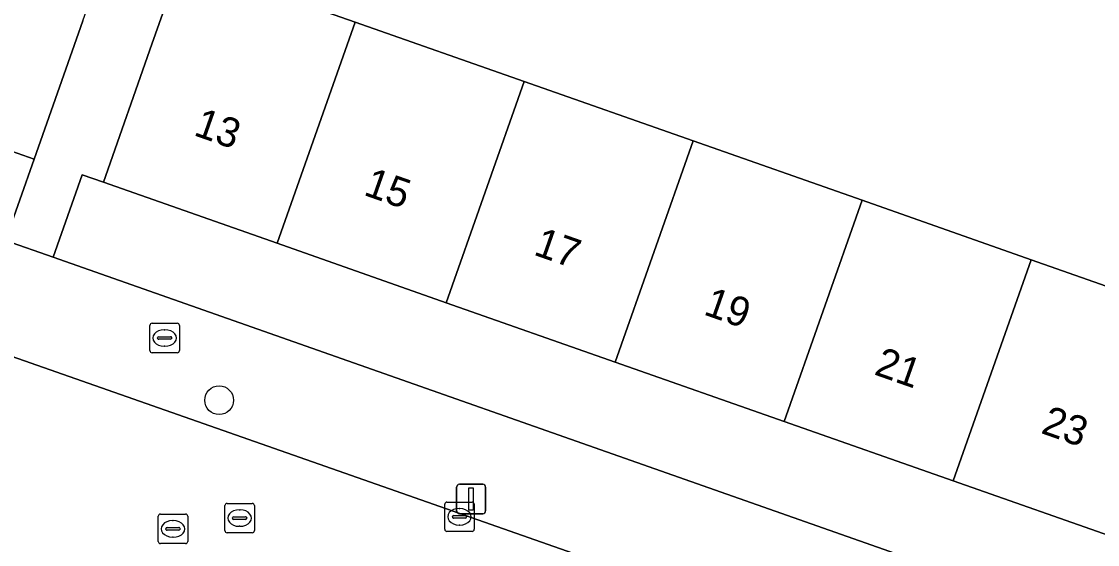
# Model space of a CAD drawing. Extents: x 163266 to 164362, y 381528 to 382286.
# Drawn here: x 163727.7 to 163764.26, y 381801.14 to 381818.93 of the extents above; entities that cross this region are included whole.
import ezdxf

# ---------------------------------------------------------------- set-up
doc = ezdxf.new("R2010")
doc.units = 0
for name, color, linetype in [('IMGEO_Boom', 7, 'Continuous'), ('IMGEO_Brandkraan', 7, 'Continuous'), ('IMGEO_Erf', 7, 'Continuous'), ('IMGEO_Kolk', 7, 'Continuous'), ('IMGEO_Lichtmast', 7, 'Continuous'), ('IMGEO_Pand', 7, 'Continuous'), ('IMGEO_Pand_nummerreeks', 7, 'Continuous'), ('IMGEO_Rijbaan_lokaal_open', 7, 'Continuous'), ('IMGEO_Rioolput', 7, 'Continuous'), ('IMGEO_Voetpad_open', 7, 'Continuous')]:
    doc.layers.add(name, color=color, linetype=linetype)

msp = doc.modelspace()

# ---------------------------------------------------------------- linework, layer by layer
at = {"layer": 'IMGEO_Boom'}
msp.add_circle((163734.414, 381806.05), 0.489, dxfattribs=at)
at = {"layer": 'IMGEO_Brandkraan'}
for p, q in [((163732.062, 381807.74), (163732.062, 381808.592)), ((163732.137, 381808.666), (163732.989, 381808.666)), ((163733.063, 381808.592), (163733.063, 381807.74)), ((163732.364, 381808.209), (163732.762, 381808.209)), ((163732.55, 381808.446), (163732.575, 381808.446)), ((163732.321, 381808.16), (163732.321, 381808.172)), ((163732.759, 381808.123), (163732.361, 381808.123)), ((163732.573, 381807.886), (163732.548, 381807.886)), ((163732.805, 381808.172), (163732.805, 381808.16)), ((163732.989, 381807.666), (163732.137, 381807.666))]:
    msp.add_line(p, q, dxfattribs=at)
for points in [[(163732.062, 381807.74), (163732.062, 381808.592)], [(163732.137, 381808.666), (163732.989, 381808.666)], [(163733.063, 381808.592), (163733.063, 381807.74)], [(163732.989, 381807.666), (163732.137, 381807.666)]]:
    msp.add_lwpolyline(points, dxfattribs=at)
for centre, radius, start, end in [((163732.139, 381808.59), 0.0765, 91.552, 178.448), ((163732.139, 381808.59), 0.0765, 91.552, 178.448), ((163732.987, 381808.59), 0.0765, 1.552, 88.448), ((163732.987, 381808.59), 0.0765, 1.552, 88.448), ((163732.361, 381808.169), 0.0403, 85.8775, 175.7526), ((163732.766, 381808.171), 0.0386, 1.7309, 96.639), ((163732.358, 381808.159), 0.0366, 178.938, 274.7102), ((163732.762, 381808.166), 0.043, 264.8664, 352.4533), ((163732.139, 381807.742), 0.0765, 181.552, 268.448), ((163732.139, 381807.742), 0.0765, 181.552, 268.448), ((163732.987, 381807.742), 0.0765, 271.552, 358.448), ((163732.987, 381807.742), 0.0765, 271.552, 358.448)]:
    msp.add_arc(centre, radius, start, end, dxfattribs=at)
for centre, major_axis, ratio, start_param, end_param in [((163732.549, 381808.166), (-0.387, 0.002), 0.722429, 4.712389, 7.853982), ((163732.574, 381808.166), (-0.39, 0.002), 0.717154, 1.570796, 4.712389)]:
    msp.add_ellipse(centre, major_axis=major_axis, ratio=ratio, start_param=start_param, end_param=end_param, dxfattribs=at)
at = {"layer": 'IMGEO_Erf'}
for points in [[(163687.737, 381825.353), (163727.155, 381811.48), (163728.128, 381814.246), (163722.339, 381816.282), (163716.558, 381818.316), (163710.777, 381820.349), (163704.996, 381822.383), (163699.215, 381824.416), (163693.163, 381826.545), (163694.733, 381831.008), (163695.002, 381830.913), (163695.918, 381833.516)], [(163733.129, 381820.984), (163739.036, 381818.906), (163744.778, 381816.887), (163750.52, 381814.867), (163756.262, 381812.847), (163762.004, 381810.827), (163767.747, 381808.807), (163773.489, 381806.788), (163779.23, 381804.768), (163784.972, 381802.748), (163790.881, 381800.67), (163794.959, 381812.258), (163780.251, 381817.34), (163779.146, 381814.157), (163776.13, 381815.203), (163773.435, 381816.139), (163774.256, 381818.503), (163774.353, 381818.782), (163774.541, 381819.322)]]:
    msp.add_lwpolyline(points, dxfattribs=at)
msp.add_lwpolyline([(163765.102, 381801.288), (163759.36, 381803.308), (163753.617, 381805.328), (163747.875, 381807.348), (163742.133, 381809.367), (163736.391, 381811.387), (163730.484, 381813.465), (163729.761, 381813.719), (163728.773, 381810.911), (163787.244, 381790.333), (163788.236, 381793.151), (163782.328, 381795.229), (163776.586, 381797.249), (163770.844, 381799.268)], close=True, dxfattribs=at)
at = {"layer": 'IMGEO_Kolk'}
for p, q in [((163742.081, 381801.661), (163742.081, 381802.513)), ((163742.156, 381802.587), (163743.008, 381802.587)), ((163742.569, 381802.367), (163742.594, 381802.367)), ((163743.082, 381802.513), (163743.082, 381801.661)), ((163742.34, 381802.081), (163742.34, 381802.093)), ((163742.778, 381802.044), (163742.38, 381802.044)), ((163742.383, 381802.13), (163742.781, 381802.13)), ((163742.824, 381802.093), (163742.824, 381802.081)), ((163742.592, 381801.807), (163742.567, 381801.807)), ((163743.008, 381801.587), (163742.156, 381801.587))]:
    msp.add_line(p, q, dxfattribs=at)
for points in [[(163742.081, 381801.661), (163742.081, 381802.513)], [(163742.156, 381802.587), (163743.008, 381802.587)], [(163743.082, 381802.513), (163743.082, 381801.661)], [(163743.008, 381801.587), (163742.156, 381801.587)]]:
    msp.add_lwpolyline(points, dxfattribs=at)
for centre, radius, start, end in [((163742.158, 381802.511), 0.0765, 91.552, 178.448), ((163742.158, 381802.511), 0.0765, 91.552, 178.448), ((163743.006, 381802.511), 0.0765, 1.552, 88.448), ((163743.006, 381802.511), 0.0765, 1.552, 88.448), ((163742.38, 381802.09), 0.0403, 85.8775, 175.7526), ((163742.377, 381802.08), 0.0366, 178.938, 274.7102), ((163742.781, 381802.087), 0.043, 264.8664, 352.4533), ((163742.785, 381802.092), 0.0386, 1.7309, 96.639), ((163742.158, 381801.663), 0.0765, 181.552, 268.448), ((163742.158, 381801.663), 0.0765, 181.552, 268.448), ((163743.006, 381801.663), 0.0765, 271.552, 358.448), ((163743.006, 381801.663), 0.0765, 271.552, 358.448)]:
    msp.add_arc(centre, radius, start, end, dxfattribs=at)
for centre, major_axis, ratio, start_param, end_param in [((163742.568, 381802.087), (-0.387, 0.002), 0.722429, 4.712389, 7.853982), ((163742.593, 381802.087), (-0.39, 0.002), 0.717154, 1.570796, 4.712389)]:
    msp.add_ellipse(centre, major_axis=major_axis, ratio=ratio, start_param=start_param, end_param=end_param, dxfattribs=at)
at = {"layer": 'IMGEO_Lichtmast'}
for p, q in [((163742.48, 381802.292), (163742.48, 381803.092)), ((163742.48, 381803.092), (163742.48, 381802.292)), ((163742.58, 381803.192), (163743.37, 381803.192)), ((163743.37, 381803.192), (163742.58, 381803.192)), ((163743.47, 381803.092), (163743.47, 381802.292)), ((163743.47, 381802.292), (163743.47, 381803.092)), ((163743.37, 381802.192), (163742.58, 381802.192)), ((163742.58, 381802.192), (163743.37, 381802.192))]:
    msp.add_line(p, q, dxfattribs=at)
msp.add_lwpolyline([(163742.9, 381803.067), (163743.05, 381803.067), (163743.05, 381802.317), (163742.9, 381802.317), (163742.9, 381803.067)], dxfattribs=at)
for centre, start, end in [((163742.58, 381803.092), 90, 180), ((163742.58, 381803.092), 90, 180), ((163743.37, 381803.092), 0, 90), ((163743.37, 381803.092), 360, 90), ((163742.58, 381802.292), 180, 270), ((163742.58, 381802.292), 180, 270), ((163743.37, 381802.292), 270, 0), ((163743.37, 381802.292), 270, 0)]:
    msp.add_arc(centre, 0.1, start, end, dxfattribs=at)
at = {"layer": 'IMGEO_Pand'}
for points in [[(163722.339, 381816.282), (163728.128, 381814.246), (163729.782, 381818.949), (163730.767, 381821.751), (163724.981, 381823.786)], [(163736.391, 381811.387), (163739.036, 381818.906), (163733.129, 381820.984), (163732.133, 381818.153), (163730.484, 381813.465)], [(163736.391, 381811.387), (163742.133, 381809.367), (163744.778, 381816.887), (163739.036, 381818.906)], [(163742.133, 381809.367), (163747.875, 381807.348), (163750.52, 381814.867), (163744.778, 381816.887)], [(163756.262, 381812.847), (163750.52, 381814.867), (163747.875, 381807.348), (163753.617, 381805.328)], [(163759.36, 381803.308), (163762.004, 381810.827), (163756.262, 381812.847), (163753.617, 381805.328)], [(163759.36, 381803.308), (163765.102, 381801.288), (163767.747, 381808.807), (163762.004, 381810.827)]]:
    msp.add_lwpolyline(points, close=True, dxfattribs=at)
at = {"layer": 'IMGEO_Rijbaan_lokaal_open'}
msp.add_lwpolyline([(163758.246, 381796.703), (163740.853, 381802.813), (163726.041, 381807.998), (163723.746, 381801.558), (163725.421, 381800.978), (163727.182, 381800.368)], dxfattribs=at)
at = {"layer": 'IMGEO_Rioolput'}
for p, q in [((163734.612, 381801.617), (163734.612, 381802.469)), ((163734.687, 381802.543), (163735.539, 381802.543)), ((163735.613, 381802.469), (163735.613, 381801.617)), ((163732.345, 381801.251), (163732.345, 381802.103)), ((163732.42, 381802.177), (163733.272, 381802.177)), ((163733.346, 381802.103), (163733.346, 381801.251)), ((163734.871, 381802.037), (163734.871, 381802.049)), ((163735.309, 381802), (163734.911, 381802)), ((163734.914, 381802.086), (163735.312, 381802.086)), ((163735.1, 381802.323), (163735.125, 381802.323)), ((163735.355, 381802.049), (163735.355, 381802.037)), ((163732.604, 381801.671), (163732.604, 381801.683)), ((163733.042, 381801.634), (163732.644, 381801.634)), ((163732.647, 381801.72), (163733.045, 381801.72)), ((163732.833, 381801.957), (163732.858, 381801.957)), ((163733.088, 381801.683), (163733.088, 381801.671)), ((163735.123, 381801.763), (163735.098, 381801.763)), ((163732.856, 381801.397), (163732.831, 381801.397)), ((163735.539, 381801.543), (163734.687, 381801.543)), ((163733.272, 381801.177), (163732.42, 381801.177))]:
    msp.add_line(p, q, dxfattribs=at)
for points in [[(163734.612, 381801.617), (163734.612, 381802.469)], [(163734.687, 381802.543), (163735.539, 381802.543)], [(163735.613, 381802.469), (163735.613, 381801.617)], [(163732.345, 381801.251), (163732.345, 381802.103)], [(163732.42, 381802.177), (163733.272, 381802.177)], [(163733.346, 381802.103), (163733.346, 381801.251)], [(163735.539, 381801.543), (163734.687, 381801.543)], [(163733.272, 381801.177), (163732.42, 381801.177)]]:
    msp.add_lwpolyline(points, dxfattribs=at)
for centre, radius, start, end in [((163734.689, 381802.467), 0.0765, 91.552, 178.448), ((163734.689, 381802.467), 0.0765, 91.552, 178.448), ((163735.537, 381802.467), 0.0765, 1.552, 88.448), ((163735.537, 381802.467), 0.0765, 1.552, 88.448), ((163732.422, 381802.101), 0.0765, 91.552, 178.448), ((163732.422, 381802.101), 0.0765, 91.552, 178.448), ((163733.27, 381802.101), 0.0765, 1.552, 88.448), ((163733.27, 381802.101), 0.0765, 1.552, 88.448), ((163734.911, 381802.046), 0.0403, 85.8775, 175.7526), ((163734.908, 381802.036), 0.0366, 178.938, 274.7102), ((163735.312, 381802.043), 0.043, 264.8664, 352.4533), ((163735.316, 381802.048), 0.0386, 1.7309, 96.639), ((163732.644, 381801.68), 0.0403, 85.8775, 175.7526), ((163732.641, 381801.67), 0.0366, 178.938, 274.7102), ((163733.045, 381801.677), 0.043, 264.8664, 352.4533), ((163733.049, 381801.682), 0.0386, 1.7309, 96.639), ((163734.689, 381801.619), 0.0765, 181.552, 268.448), ((163734.689, 381801.619), 0.0765, 181.552, 268.448), ((163735.537, 381801.619), 0.0765, 271.552, 358.448), ((163735.537, 381801.619), 0.0765, 271.552, 358.448), ((163732.422, 381801.253), 0.0765, 181.552, 268.448), ((163732.422, 381801.253), 0.0765, 181.552, 268.448), ((163733.27, 381801.253), 0.0765, 271.552, 358.448), ((163733.27, 381801.253), 0.0765, 271.552, 358.448)]:
    msp.add_arc(centre, radius, start, end, dxfattribs=at)
for centre, major_axis, ratio, start_param, end_param in [((163735.099, 381802.043), (-0.387, 0.002), 0.722429, 4.712389, 7.853982), ((163735.124, 381802.043), (-0.39, 0.002), 0.717154, 1.570796, 4.712389), ((163732.832, 381801.677), (-0.387, 0.002), 0.722429, 4.712389, 7.853982), ((163732.857, 381801.677), (-0.39, 0.002), 0.717154, 1.570796, 4.712389)]:
    msp.add_ellipse(centre, major_axis=major_axis, ratio=ratio, start_param=start_param, end_param=end_param, dxfattribs=at)
at = {"layer": 'IMGEO_Voetpad_open'}
for points in [[(163686.577, 381826.945), (163685.646, 381824.121), (163685.076, 381822.394), (163704.639, 381815.509), (163720.044, 381810.112), (163726.041, 381807.998), (163740.853, 381802.813), (163758.246, 381796.703), (163758.267, 381796.696), (163759.961, 381796.019), (163778.368, 381789.58), (163800.522, 381781.766), (163810.767, 381778.175), (163816.213, 381776.322), (163816.626, 381777.354), (163822.318, 381775.342), (163821.983, 381774.359), (163832.755, 381770.426)], [(163821.122, 381778.41), (163789.253, 381789.626), (163787.244, 381790.333), (163728.773, 381810.911), (163727.155, 381811.48), (163687.737, 381825.353)], [(163729.782, 381818.949), (163728.128, 381814.246), (163727.155, 381811.48), (163728.773, 381810.911), (163729.761, 381813.719), (163730.484, 381813.465), (163732.133, 381818.153), (163733.129, 381820.984)]]:
    msp.add_lwpolyline(points, dxfattribs=at)

# ---------------------------------------------------------------- texts
at = {"layer": 'IMGEO_Pand_nummerreeks'}
for s, p in [('13', (163733.514, 381815.071)), ('15', (163739.289, 381813.04)), ('17', (163745.064, 381811.008)), ('19', (163750.839, 381808.977)), ('21', (163756.636, 381806.937)), ('23', (163762.304, 381804.944))]:
    msp.add_text(s, height=1, rotation=340.6209, dxfattribs=at).set_placement(p)

doc.saveas('drawing.dxf')
